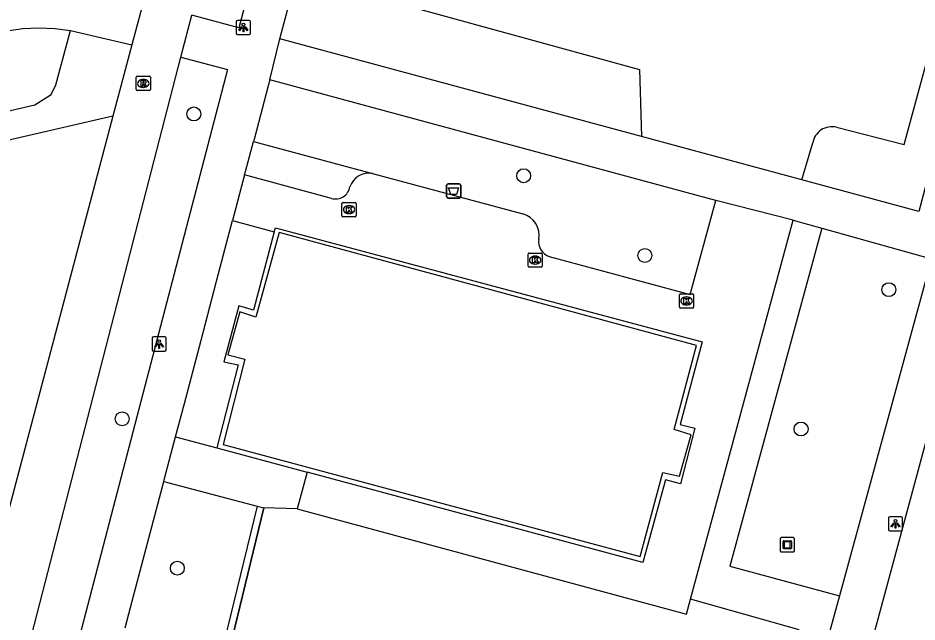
# Model space of a CAD drawing. Extents: x 158038 to 159242, y 380133 to 381214.
# Drawn here: x 158685.3 to 158748.4, y 380755 to 380797.4 of the extents above; entities that cross this region are included whole.
import ezdxf

# ---------------------------------------------------------------- set-up
doc = ezdxf.new("R2010")
doc.units = 0
for name, color, linetype in [('IMGEO_Afvalbak', 7, 'Continuous'), ('IMGEO_Boom', 7, 'Continuous'), ('IMGEO_Fietspad_open', 7, 'Continuous'), ('IMGEO_Groenvoorziening', 7, 'Continuous'), ('IMGEO_Haag', 7, 'Continuous'), ('IMGEO_Hek', 7, 'Continuous'), ('IMGEO_Kolk', 7, 'Continuous'), ('IMGEO_Kunstobject', 7, 'Continuous'), ('IMGEO_Lichtpunt', 7, 'Continuous'), ('IMGEO_Rijbaan_lokaal_gesloten', 7, 'Continuous'), ('IMGEO_Rioolput', 7, 'Continuous'), ('IMGEO_Voetpad_open', 7, 'Continuous')]:
    doc.layers.add(name, color=color, linetype=linetype)

msp = doc.modelspace()

# ---------------------------------------------------------------- linework, layer by layer
at = {"layer": 'IMGEO_Afvalbak'}
for p, q in [((158715.346, 380784.846), (158715.346, 380785.646)), ((158715.346, 380785.646), (158715.346, 380784.846)), ((158715.446, 380785.746), (158716.236, 380785.746)), ((158716.236, 380785.746), (158715.446, 380785.746)), ((158716.336, 380785.646), (158716.336, 380784.846)), ((158716.336, 380784.846), (158716.336, 380785.646)), ((158716.236, 380784.746), (158715.446, 380784.746)), ((158715.446, 380784.746), (158716.236, 380784.746))]:
    msp.add_line(p, q, dxfattribs=at)
msp.add_lwpolyline([(158715.489, 380785.46), (158716.193, 380785.46), (158716.044, 380784.99), (158715.638, 380784.99), (158715.489, 380785.46)], dxfattribs=at)
for centre, start, end in [((158715.446, 380785.646), 90, 180), ((158715.446, 380785.646), 90, 180), ((158716.236, 380785.646), 0, 90), ((158716.236, 380785.646), 360, 90), ((158715.446, 380784.846), 180, 270), ((158715.446, 380784.846), 180, 270), ((158716.236, 380784.846), 270, 0), ((158716.236, 380784.846), 270, 0)]:
    msp.add_arc(centre, 0.1, start, end, dxfattribs=at)
at = {"layer": 'IMGEO_Boom'}
for centre in [(158697.603, 380790.643), (158720.755, 380786.31), (158729.267, 380780.709), (158746.386, 380778.316), (158692.573, 380769.255), (158740.228, 380768.539), (158696.445, 380758.777)]:
    msp.add_circle(centre, 0.489, dxfattribs=at)
at = {"layer": 'IMGEO_Fietspad_open'}
for points in [[(158694.028, 380798.377), (158693.242, 380795.503)], [(158696.696, 380794.635), (158697.466, 380797.579)], [(158693.242, 380795.503), (158691.914, 380790.494)], [(158685.671, 380751.945), (158696.696, 380794.635)], [(158691.914, 380790.494), (158681.877, 380752.64)]]:
    msp.add_lwpolyline(points, dxfattribs=at)
at = {"layer": 'IMGEO_Groenvoorziening'}
for points in [[(158703.253, 380782.376), (158701.779, 380776.882), (158700.756, 380777.182), (158699.701, 380773.255), (158700.711, 380773.04), (158699.21, 380767.223)], [(158702.044, 380763.126), (158699.009, 380750.669), (158700.288, 380744.383)], [(158702.527, 380762.998), (158699.521, 380750.659), (158700.782, 380744.461)]]:
    msp.add_lwpolyline(points, dxfattribs=at)
at = {"layer": 'IMGEO_Haag'}
for points in [[(158718.854, 380837.268), (158730.701, 380839.81), (158731.496, 380839.356), (158731.354, 380838.314), (158729.343, 380834.568), (158715.889, 380831.72), (158707.308, 380799.695), (158728.887, 380793.754), (158729.019, 380789.067)], [(158742.721, 380789.711), (158747.457, 380788.504), (158754.141, 380813.021), (158756.116, 380812.55), (158748.505, 380783.802)], [(158691.914, 380790.494), (158676.397, 380786.904), (158675.713, 380786.597), (158675.262, 380786.166), (158674.923, 380785.504), (158674.902, 380784.494), (158679.794, 380763.903), (158677.848, 380763.441), (158672.026, 380787.946), (158686.45, 380791.283), (158687.596, 380792.003), (158687.924, 380792.687), (158688.945, 380796.497)], [(158701.783, 380788.702), (158710.148, 380786.46)], [(158740.276, 380786.025), (158741.05, 380788.606)], [(158741.686, 380782.634), (158735.231, 380758.906), (158742.931, 380756.845)], [(158696.324, 380767.999), (158699.21, 380767.223)], [(158699.21, 380767.223), (158705.569, 380765.512)], [(158695.497, 380764.86), (158702.044, 380763.126)], [(158702.044, 380763.126), (158702.527, 380762.998)], [(158704.847, 380762.941), (158702.527, 380762.998)], [(158740.088, 380754.446), (158732.478, 380756.607)]]:
    msp.add_lwpolyline(points, dxfattribs=at)
msp.add_arc((158742.408, 380788.369), 1.379, 76.8723, 170.07949, dxfattribs=at)
at = {"layer": 'IMGEO_Hek'}
for points in [[(158728.935, 380759.59), (158730.515, 380765.491), (158731.704, 380765.225), (158732.508, 380768.14), (158731.311, 380768.507), (158732.899, 380774.409), (158703.586, 380782.32), (158701.961, 380776.396), (158700.83, 380776.76), (158699.993, 380773.734), (158701.178, 380773.435), (158699.665, 380767.458), (158728.935, 380759.59)], [(158700.782, 380744.461), (158699.521, 380750.659), (158702.527, 380762.998)]]:
    msp.add_lwpolyline(points, dxfattribs=at)
at = {"layer": 'IMGEO_Kolk'}
for p, q in [((158707.998, 380783.508), (158707.998, 380784.36)), ((158708.073, 380784.434), (158708.925, 380784.434)), ((158708.486, 380784.214), (158708.511, 380784.214)), ((158708.999, 380784.36), (158708.999, 380783.508)), ((158708.925, 380783.434), (158708.073, 380783.434)), ((158708.509, 380783.654), (158708.484, 380783.654)), ((158721.062, 380779.961), (158721.062, 380780.813)), ((158721.137, 380780.887), (158721.989, 380780.887)), ((158722.063, 380780.813), (158722.063, 380779.961)), ((158721.55, 380780.667), (158721.575, 380780.667)), ((158721.989, 380779.887), (158721.137, 380779.887)), ((158721.573, 380780.107), (158721.548, 380780.107)), ((158731.688, 380777.097), (158731.688, 380777.949)), ((158731.763, 380778.023), (158732.615, 380778.023)), ((158732.176, 380777.803), (158732.201, 380777.803)), ((158732.689, 380777.949), (158732.689, 380777.097)), ((158732.615, 380777.023), (158731.763, 380777.023)), ((158732.199, 380777.243), (158732.174, 380777.243))]:
    msp.add_line(p, q, dxfattribs=at)
for points in [[(158707.998, 380783.508), (158707.998, 380784.36)], [(158708.073, 380784.434), (158708.925, 380784.434)], [(158708.319, 380784.134), (158708.442, 380784.134), (158708.442, 380783.983), (158708.572, 380784.134), (158708.736, 380784.134), (158708.59, 380783.983), (158708.743, 380783.734), (158708.591, 380783.734), (158708.506, 380783.898), (158708.442, 380783.831), (158708.442, 380783.734), (158708.319, 380783.734), (158708.319, 380784.134)], [(158708.999, 380784.36), (158708.999, 380783.508)], [(158708.925, 380783.434), (158708.073, 380783.434)], [(158721.062, 380779.961), (158721.062, 380780.813)], [(158721.137, 380780.887), (158721.989, 380780.887)], [(158722.063, 380780.813), (158722.063, 380779.961)], [(158721.383, 380780.587), (158721.506, 380780.587), (158721.506, 380780.436), (158721.636, 380780.587), (158721.8, 380780.587), (158721.654, 380780.436), (158721.807, 380780.187), (158721.655, 380780.187), (158721.57, 380780.351), (158721.506, 380780.284), (158721.506, 380780.187), (158721.383, 380780.187), (158721.383, 380780.587)], [(158721.989, 380779.887), (158721.137, 380779.887)], [(158731.688, 380777.097), (158731.688, 380777.949)], [(158731.763, 380778.023), (158732.615, 380778.023)], [(158732.009, 380777.723), (158732.132, 380777.723), (158732.132, 380777.572), (158732.262, 380777.723), (158732.426, 380777.723), (158732.28, 380777.572), (158732.433, 380777.323), (158732.281, 380777.323), (158732.196, 380777.487), (158732.132, 380777.42), (158732.132, 380777.323), (158732.009, 380777.323), (158732.009, 380777.723)], [(158732.689, 380777.949), (158732.689, 380777.097)], [(158732.615, 380777.023), (158731.763, 380777.023)]]:
    msp.add_lwpolyline(points, dxfattribs=at)
for centre, start, end in [((158708.075, 380784.358), 91.55205, 178.44795), ((158708.075, 380784.358), 91.55205, 178.44795), ((158708.923, 380784.358), 1.55205, 88.44795), ((158708.923, 380784.358), 1.55205, 88.44795), ((158708.075, 380783.51), 181.55205, 268.44795), ((158708.075, 380783.51), 181.55205, 268.44795), ((158708.923, 380783.51), 271.55205, 358.44795), ((158708.923, 380783.51), 271.55205, 358.44795), ((158721.139, 380780.811), 91.55205, 178.44795), ((158721.139, 380780.811), 91.55205, 178.44795), ((158721.987, 380780.811), 1.55205, 88.44795), ((158721.987, 380780.811), 1.55205, 88.44795), ((158721.139, 380779.963), 181.55205, 268.44795), ((158721.139, 380779.963), 181.55205, 268.44795), ((158721.987, 380779.963), 271.55205, 358.44795), ((158721.987, 380779.963), 271.55205, 358.44795), ((158731.765, 380777.947), 91.55205, 178.44795), ((158731.765, 380777.947), 91.55205, 178.44795), ((158732.613, 380777.947), 1.55205, 88.44795), ((158732.613, 380777.947), 1.55205, 88.44795), ((158731.765, 380777.099), 181.55205, 268.44795), ((158731.765, 380777.099), 181.55205, 268.44795), ((158732.613, 380777.099), 271.55205, 358.44795), ((158732.613, 380777.099), 271.55205, 358.44795)]:
    msp.add_arc(centre, 0.0765, start, end, dxfattribs=at)
for centre, major_axis, ratio, start_param, end_param in [((158708.485, 380783.934), (-0.387, 0.002), 0.722429, 4.712389, 7.853982), ((158708.51, 380783.934), (-0.39, 0.002), 0.717154, 1.570796, 4.712389), ((158721.549, 380780.387), (-0.387, 0.002), 0.722429, 4.712389, 7.853982), ((158721.574, 380780.387), (-0.39, 0.002), 0.717154, 1.570796, 4.712389), ((158732.175, 380777.523), (-0.387, 0.002), 0.722429, 4.712389, 7.853982), ((158732.2, 380777.523), (-0.39, 0.002), 0.717154, 1.570796, 4.712389)]:
    msp.add_ellipse(centre, major_axis=major_axis, ratio=ratio, start_param=start_param, end_param=end_param, dxfattribs=at)
at = {"layer": 'IMGEO_Kunstobject'}
for p, q in [((158738.76, 380760.832), (158738.76, 380759.991)), ((158738.76, 380760.832), (158738.76, 380759.991)), ((158739.676, 380760.916), (158738.835, 380760.916)), ((158739.676, 380760.916), (158738.835, 380760.916)), ((158738.974, 380760.18), (158738.974, 380760.654)), ((158739.024, 380760.704), (158739.498, 380760.704)), ((158739.054, 380760.604), (158739.054, 380760.23)), ((158739.448, 380760.624), (158739.074, 380760.624)), ((158739.468, 380760.23), (158739.468, 380760.604)), ((158739.548, 380760.654), (158739.548, 380760.18)), ((158739.76, 380760), (158739.76, 380760.841)), ((158739.76, 380760), (158739.76, 380760.841)), ((158739.498, 380760.13), (158739.024, 380760.13)), ((158739.074, 380760.21), (158739.448, 380760.21)), ((158738.844, 380759.916), (158739.685, 380759.916)), ((158738.844, 380759.916), (158739.685, 380759.916))]:
    msp.add_line(p, q, dxfattribs=at)
for centre, radius, start, end in [((158738.838, 380760.838), 0.0779, 92.4484, 184.28452), ((158738.838, 380760.838), 0.0779, 92.4484, 184.28452), ((158739.024, 380760.654), 0.05, 90, 180), ((158739.074, 380760.604), 0.02, 90, 180), ((158739.448, 380760.604), 0.02, 360, 90), ((158739.498, 380760.654), 0.05, 360, 90), ((158739.682, 380760.838), 0.0779, 2.4484, 94.28452), ((158739.682, 380760.838), 0.0779, 2.4484, 94.28452), ((158738.838, 380759.994), 0.0779, 182.4484, 274.28452), ((158738.838, 380759.994), 0.0779, 182.4484, 274.28452), ((158739.024, 380760.18), 0.05, 180, 270), ((158739.074, 380760.23), 0.02, 180, 270), ((158739.448, 380760.23), 0.02, 270, 0), ((158739.498, 380760.18), 0.05, 270, 0), ((158739.682, 380759.994), 0.0779, 272.4484, 4.28452), ((158739.682, 380759.994), 0.0779, 272.4484, 4.28452)]:
    msp.add_arc(centre, radius, start, end, dxfattribs=at)
at = {"layer": 'IMGEO_Lichtpunt'}
for p, q in [((158700.581, 380797.111), (158700.581, 380796.304)), ((158700.581, 380797.111), (158700.581, 380796.304)), ((158701.483, 380797.206), (158700.675, 380797.206)), ((158701.483, 380797.206), (158700.675, 380797.206)), ((158701.577, 380796.304), (158701.577, 380797.111)), ((158701.577, 380796.304), (158701.577, 380797.111)), ((158700.675, 380796.21), (158701.483, 380796.21)), ((158700.675, 380796.21), (158701.483, 380796.21)), ((158694.669, 380774.905), (158694.669, 380774.098)), ((158694.669, 380774.905), (158694.669, 380774.098)), ((158695.571, 380775), (158694.763, 380775)), ((158695.571, 380775), (158694.763, 380775)), ((158695.665, 380774.098), (158695.665, 380774.905)), ((158695.665, 380774.098), (158695.665, 380774.905)), ((158694.763, 380774.004), (158695.571, 380774.004)), ((158694.763, 380774.004), (158695.571, 380774.004)), ((158746.362, 380762.289), (158746.362, 380761.482)), ((158746.362, 380762.289), (158746.362, 380761.482)), ((158747.264, 380762.384), (158746.456, 380762.384)), ((158747.264, 380762.384), (158746.456, 380762.384)), ((158747.358, 380761.482), (158747.358, 380762.289)), ((158747.358, 380761.482), (158747.358, 380762.289)), ((158746.456, 380761.388), (158747.264, 380761.388)), ((158746.456, 380761.388), (158747.264, 380761.388))]:
    msp.add_line(p, q, dxfattribs=at)
for points in [[(158700.955, 380796.775), (158700.994, 380796.747), (158700.806, 380796.485), (158700.768, 380796.512), (158700.955, 380796.775)], [(158701.057, 380796.727), (158701.104, 380796.727), (158701.104, 380796.405), (158701.057, 380796.405), (158701.057, 380796.727)], [(158701.167, 380796.747), (158701.205, 380796.774), (158701.392, 380796.512), (158701.353, 380796.484), (158701.167, 380796.747)], [(158695.043, 380774.569), (158695.082, 380774.541), (158694.894, 380774.279), (158694.856, 380774.306), (158695.043, 380774.569)], [(158695.145, 380774.521), (158695.192, 380774.521), (158695.192, 380774.199), (158695.145, 380774.199), (158695.145, 380774.521)], [(158695.255, 380774.541), (158695.293, 380774.568), (158695.48, 380774.306), (158695.441, 380774.278), (158695.255, 380774.541)], [(158746.736, 380761.953), (158746.775, 380761.925), (158746.587, 380761.663), (158746.549, 380761.69), (158746.736, 380761.953)], [(158746.838, 380761.905), (158746.885, 380761.905), (158746.885, 380761.583), (158746.838, 380761.583), (158746.838, 380761.905)], [(158746.948, 380761.925), (158746.986, 380761.952), (158747.173, 380761.69), (158747.134, 380761.662), (158746.948, 380761.925)]]:
    msp.add_lwpolyline(points, dxfattribs=at)
for centre in [(158701.08, 380796.909), (158695.168, 380774.703), (158746.861, 380762.087)]:
    msp.add_circle(centre, 0.0994, dxfattribs=at)
for centre, start, end in [((158700.675, 380797.111), 90, 180), ((158700.675, 380797.111), 90, 180), ((158701.483, 380797.111), 0, 90), ((158701.483, 380797.111), 0, 90), ((158700.675, 380796.304), 180, 270), ((158700.675, 380796.304), 180, 270), ((158701.483, 380796.304), 270, 0), ((158701.483, 380796.304), 270, 360), ((158694.763, 380774.905), 90, 180), ((158694.763, 380774.905), 90, 180), ((158695.571, 380774.905), 0, 90), ((158695.571, 380774.905), 0, 90), ((158694.763, 380774.098), 180, 270), ((158694.763, 380774.098), 180, 270), ((158695.571, 380774.098), 270, 0), ((158695.571, 380774.098), 270, 360), ((158746.456, 380762.289), 90, 180), ((158746.456, 380762.289), 90, 180), ((158747.264, 380762.289), 0, 90), ((158747.264, 380762.289), 0, 90), ((158746.456, 380761.482), 180, 270), ((158746.456, 380761.482), 180, 270), ((158747.264, 380761.482), 270, 0), ((158747.264, 380761.482), 270, 360)]:
    msp.add_arc(centre, 0.0946, start, end, dxfattribs=at)
at = {"layer": 'IMGEO_Rijbaan_lokaal_gesloten'}
msp.add_lwpolyline([(158744.634, 380751.499), (158750.012, 380771.396), (158752.254, 380779.513), (158755.257, 380790.385), (158760.35, 380809.173), (158765.747, 380829.052), (158768.48, 380838.891), (158772.023, 380852.047), (158774.889, 380862.743)], dxfattribs=at)
at = {"layer": 'IMGEO_Rioolput'}
for p, q in [((158693.554, 380792.362), (158693.554, 380793.214)), ((158693.629, 380793.288), (158694.481, 380793.288)), ((158694.042, 380793.068), (158694.067, 380793.068)), ((158694.555, 380793.214), (158694.555, 380792.362)), ((158694.481, 380792.288), (158693.629, 380792.288)), ((158694.065, 380792.508), (158694.04, 380792.508))]:
    msp.add_line(p, q, dxfattribs=at)
for points in [[(158693.554, 380792.362), (158693.554, 380793.214)], [(158693.629, 380793.288), (158694.481, 380793.288)], [(158694.143, 380792.986), (158693.891, 380792.988), (158693.891, 380792.588)], [(158694.069, 380792.907), (158694.015, 380792.907), (158694.015, 380792.826)], [(158694.015, 380792.826), (158694.067, 380792.826)], [(158694.555, 380793.214), (158694.555, 380792.362)], [(158694.481, 380792.288), (158693.629, 380792.288)], [(158693.891, 380792.588), (158694.015, 380792.588), (158694.015, 380792.75), (158694.026, 380792.75)], [(158694.073, 380792.721), (158694.144, 380792.588), (158694.284, 380792.588), (158694.219, 380792.714)]]:
    msp.add_lwpolyline(points, dxfattribs=at)
for centre, radius, start, end in [((158693.631, 380793.212), 0.0765, 91.55205, 178.44795), ((158693.631, 380793.212), 0.0765, 91.55205, 178.44795), ((158694.051, 380793.015), 0.19, 274.7715, 282.96867), ((158694.075, 380792.811), 0.0964, 77.00612, 93.18647), ((158694.089, 380792.868), 0.0378, 276.66336, 79.67722), ((158694.142, 380792.876), 0.109, 350.36119, 89.41601), ((158694.14, 380792.876), 0.112, 277.58423, 350.98172), ((158694.479, 380793.212), 0.0765, 1.55205, 88.44795), ((158694.479, 380793.212), 0.0765, 1.55205, 88.44795), ((158693.631, 380792.364), 0.0765, 181.55205, 268.44795), ((158693.631, 380792.364), 0.0765, 181.55205, 268.44795), ((158694.025, 380792.697), 0.0533, 26.02933, 88.69889), ((158694.124, 380792.661), 0.108, 29.51342, 73.79051), ((158694.479, 380792.364), 0.0765, 271.55205, 358.44795), ((158694.479, 380792.364), 0.0765, 271.55205, 358.44795)]:
    msp.add_arc(centre, radius, start, end, dxfattribs=at)
for centre, major_axis, ratio, start_param, end_param in [((158694.041, 380792.788), (-0.387, 0.002), 0.722429, 4.712389, 7.853982), ((158694.066, 380792.788), (-0.39, 0.002), 0.717154, 1.570796, 4.712389)]:
    msp.add_ellipse(centre, major_axis=major_axis, ratio=ratio, start_param=start_param, end_param=end_param, dxfattribs=at)
at = {"layer": 'IMGEO_Voetpad_open'}
for points in [[(158712.461, 380861.369), (158712.485, 380861.236), (158713.149, 380856.206), (158713.361, 380851.136), (158713.119, 380846.067), (158712.426, 380841.04), (158711.286, 380836.095), (158700.771, 380796.694), (158697.466, 380797.579)], [(158703.65, 380795.922), (158714.075, 380835.07), (158714.368, 380836.306)], [(158667.594, 380792.566), (158684.444, 380796.464), (158684.501, 380796.475), (158685.607, 380796.63), (158686.722, 380796.685), (158687.838, 380796.641), (158688.945, 380796.497)], [(158688.945, 380796.497), (158693.242, 380795.503)], [(158702.928, 380793.044), (158703.65, 380795.922)], [(158729.019, 380789.067), (158703.65, 380795.922)], [(158696.696, 380794.635), (158699.974, 380793.752), (158688.606, 380750.304), (158688.529, 380750), (158688.171, 380748.199), (158687.975, 380746.374), (158687.943, 380744.539), (158688.075, 380742.707), (158688.356, 380740.963), (158689.868, 380734.636), (158689.864, 380734.58), (158689.839, 380734.397), (158689.797, 380734.217), (158689.74, 380734.042), (158689.668, 380733.873), (158689.581, 380733.711), (158689.479, 380733.557), (158689.364, 380733.413), (158689.237, 380733.279), (158689.098, 380733.158), (158688.949, 380733.049), (158688.791, 380732.954), (158688.625, 380732.874), (158688.453, 380732.809)], [(158702.928, 380793.044), (158702.815, 380792.617), (158701.85, 380788.956), (158701.783, 380788.702)], [(158734.258, 380784.577), (158732.159, 380785.144), (158702.928, 380793.044)], [(158740.276, 380786.025), (158729.019, 380789.067)], [(158701.166, 380786.363), (158701.228, 380786.596), (158701.783, 380788.702)], [(158701.166, 380786.363), (158700.324, 380783.168)], [(158707.267, 380784.719), (158701.166, 380786.363)], [(158710.148, 380786.46), (158720.689, 380783.636)], [(158748.505, 380783.802), (158740.276, 380786.025)], [(158722.556, 380780.647), (158732.45, 380777.981), (158734.258, 380784.577)], [(158739.67, 380783.181), (158734.258, 380784.577)], [(158696.324, 380767.999), (158696.938, 380770.327), (158698.109, 380774.768), (158699.341, 380779.44), (158700.324, 380783.168)], [(158700.324, 380783.168), (158703.253, 380782.376)], [(158732.478, 380756.607), (158739.67, 380783.181)], [(158739.67, 380783.181), (158741.686, 380782.634)], [(158703.253, 380782.376), (158703.33, 380782.66), (158733.298, 380774.663), (158731.735, 380768.859), (158732.783, 380768.596), (158731.776, 380764.689), (158730.708, 380764.969), (158729.132, 380759.173), (158705.569, 380765.512)], [(158741.686, 380782.634), (158742.532, 380782.405), (158749.379, 380780.49)], [(158749.379, 380780.49), (158742.931, 380756.845)], [(158695.497, 380764.86), (158695.553, 380765.073), (158696.324, 380767.999)], [(158705.569, 380765.512), (158704.847, 380762.941)], [(158692.787, 380754.585), (158693.421, 380756.989), (158695.497, 380764.86)], [(158704.847, 380762.941), (158732.191, 380755.549), (158732.478, 380756.607)], [(158742.931, 380756.845), (158742.119, 380753.87)]]:
    msp.add_lwpolyline(points, dxfattribs=at)
for centre, radius, start, end in [((158709.882, 380785.09), 1.395, 79.0105, 161.583), ((158707.543, 380785.713), 1.032, 254.50768, 349.82963), ((158720.284, 380782.126), 1.563, 349.53427, 74.96894), ((158722.891, 380781.677), 1.083, 171.21386, 251.97439)]:
    msp.add_arc(centre, radius, start, end, dxfattribs=at)

doc.saveas('drawing.dxf')
